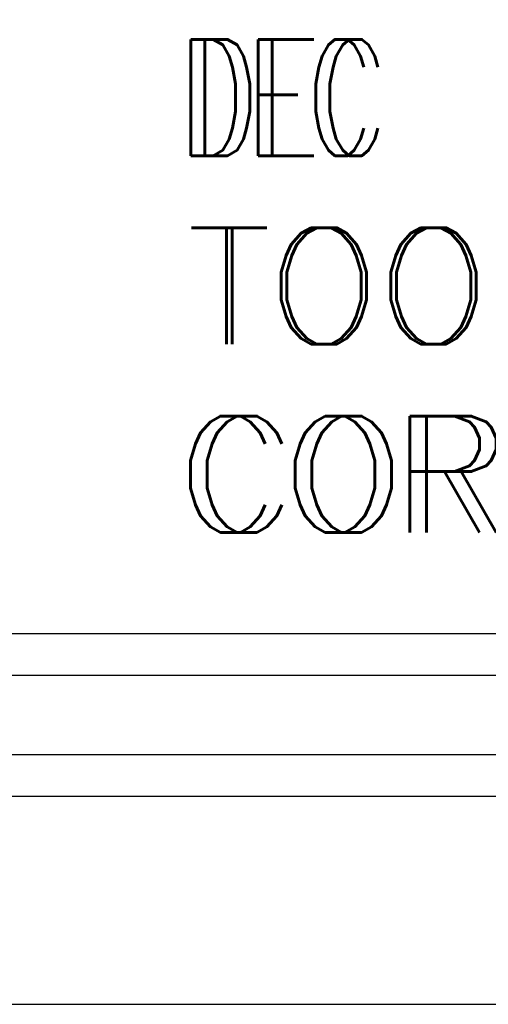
# Model space of a CAD drawing. Header units: inches. Extents: x 1802 to 2468, y -208 to -72.
# Tile 272 of 595: x 2063.074 to 2063.637, y -157.647 to -156.464. Entities that reach past the tile are written whole.
import ezdxf
from ezdxf.enums import TextEntityAlignment as Align

# ---------------------------------------------------------------- set-up
doc = ezdxf.new("R2010")
doc.units = ezdxf.units.IN
doc.header["$LTSCALE"] = 0.5
doc.header["$MEASUREMENT"] = 0
doc.layers.add('SID-M-D', color=42, linetype='Continuous')
doc.layers.add('SID-M-S', color=105, linetype='Continuous')
doc.styles.add('PTI', font='romand.shx', dxfattribs={"oblique": 10})
doc.styles.get("Standard").update_dxf_attribs({"font": 'romans.shx'})

# ---------------------------------------------------------------- blocks, each defined once
blk = doc.blocks.new('*U9')
at = {"layer": 'SID-M-S'}
for p, q in [((-34.00000000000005, -0.2500000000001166), (-1.13242748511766e-14, -0.2499999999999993)), ((-34.00000000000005, -0.3000000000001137), (-1.13242748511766e-14, -0.3)), ((-34.00000000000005, -0.550000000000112), (2.886579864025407e-15, -0.55))]:
    blk.add_line(p, q, dxfattribs=at)
blk = doc.blocks.new('JM_TITTLE_BOX_SID')
at = {"layer": 'SID-M-S'}
for points in [[(1.261213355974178e-13, -0.1549984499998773), (-6.499934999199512, -0.1549984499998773, -0.414213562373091), (-6.654933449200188, 1.163513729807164e-13), (-6.654933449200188, 1.416652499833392, -0.4142135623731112), (-6.499934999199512, 1.571650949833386), (1.261213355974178e-13, 1.571650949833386, -0.4142135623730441), (0.1549984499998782, 1.416652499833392), (0.1549984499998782, 1.163513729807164e-13, -0.4142135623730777)], [(1.261213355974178e-13, -0.1049989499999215), (-6.499934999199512, -0.1049989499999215, -0.4142135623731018), (-6.604933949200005, 1.163513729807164e-13), (-6.604933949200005, 1.416652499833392, -0.4142135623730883), (-6.499934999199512, 1.52165144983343), (1.261213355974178e-13, 1.52165144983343, -0.414213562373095), (0.1049989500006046, 1.416652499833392), (0.1049989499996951, 1.163513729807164e-13, -0.414213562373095)]]:
    blk.add_lwpolyline(points, format="xyb", close=True, dxfattribs=at)
at = {"layer": 'SID-M-D', "style": 'PTI', "oblique": 10}
for tag, p in [('CUSTOMER', (-5.990553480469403, 1.371591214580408)), ('DIEDATAINFO', (-2.18746001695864, 1.371591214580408)), ('PARTDESCRIPTION', (-5.966376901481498, 1.169693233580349)), ('00-00-00', (-1.009105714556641, 1.167793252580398)), ('PARTNUMBER', (-5.81595049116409, 0.9696952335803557)), ('REV', (-3.360356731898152, 0.9696952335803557)), ('SCALE', (-2.520436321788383, 0.9677952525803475)), ('SH', (-0.8571950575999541, 0.9677952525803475)), ('SHX', (-0.4057438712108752, 0.9677952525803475)), ('WTD', (-3.839149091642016, 0.7480887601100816)), ('TOOL', (-2.472915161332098, 0.7480887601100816)), ('JOB', (-0.9225366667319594, 0.7480887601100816))]:
    blk.add_attdef(tag, p, '', height=0.09999900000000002, dxfattribs=at)
blk.add_attdef('BUILT', text='', height=0.2499630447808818, dxfattribs=at).set_placement((-2.336101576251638, 0.2076912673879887), align=Align.CENTER)
blk = doc.blocks.new('*U13')
at = {"layer": 'SID-M-D', "color": 42, "linetype": 'Continuous', "lineweight": 0, "char_height": 0.139734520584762, "attachment_point": 1}
for s, insert in [('{\\W0.642857;DEC }', (-2.665973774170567, 0.6089180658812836)), ('{TOOL}', (-2.665973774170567, 0.3826812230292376)), ('{CORPORATION}', (-2.665973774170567, 0.1564443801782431))]:
    blk.add_mtext(s, dxfattribs=dict(at, insert=insert))
at = {"layer": 'SID-M-S', "color": 42, "width": 0.642857}
blk.add_text('DEC ', height=0.139734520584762, dxfattribs=at).set_placement((-2.683084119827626, 0.4691835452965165))
at = {"layer": 'SID-M-S', "color": 42}
for s, p in [('TOOL', (-2.672627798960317, 0.2429467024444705)), ('CORPORATION', (-2.68593584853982, 0.01670985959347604))]:
    blk.add_text(s, height=0.139734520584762, dxfattribs=at).set_placement(p)

msp = doc.modelspace()

# ---------------------------------------------------------------- block references
at = {"layer": 'SID-M-D'}
msp.add_blockref('*U9', (2065.947557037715, -157.09684881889), dxfattribs=at)
at = {"layer": 'SID-M-S'}
for name in ['JM_TITTLE_BOX_SID', '*U13']:
    msp.add_blockref(name, (2065.947557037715, -157.0968488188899), dxfattribs=at)

doc.saveas('drawing.dxf')
